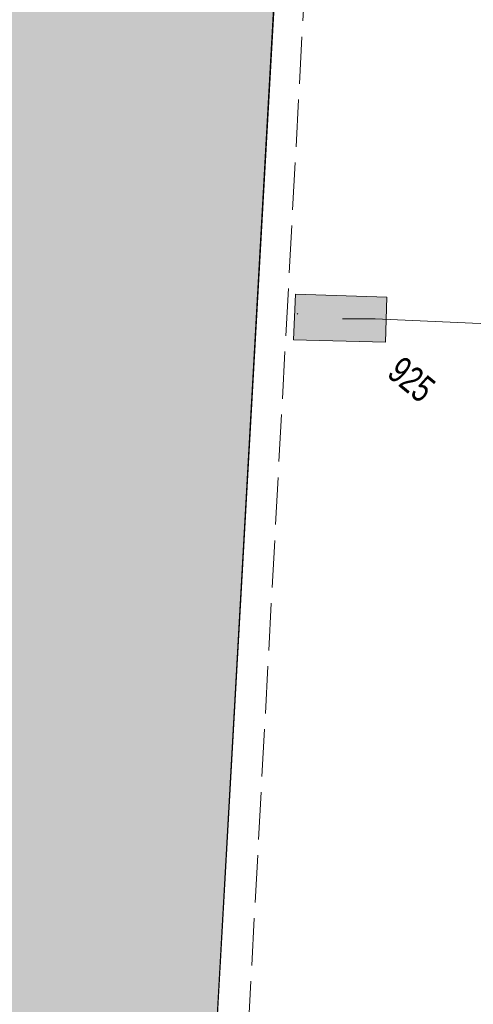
# Model space of a CAD drawing. Header units: metres. Extents: x -740 to 758, y -633 to 854.
# Tile 818 of 1056: x 103 to 115, y 174 to 200. Entities that reach past the tile are written whole.
import ezdxf

# ---------------------------------------------------------------- set-up
doc = ezdxf.new("R2010")
doc.units = ezdxf.units.M
doc.header["$MEASUREMENT"] = 0
doc.linetypes.add('1248_416', pattern=[1.664, 1.248, -0.416])
doc.layers.add('Grundkarte.LOVION', color=7, linetype='Continuous')
doc.layers.add('Telko.LOVION', color=7, linetype='Continuous')
doc.styles.add('ERSTELLTER_STIL_1', font='arial.ttf')

msp = doc.modelspace()

# ---------------------------------------------------------------- hatches: boundary and pattern name
at = {"layer": 'Grundkarte.LOVION', "linetype": 'Continuous', "lineweight": 18}
msp.add_hatch(color=254, dxfattribs=at).paths.add_polyline_path([(96.304, 168.477), (108.101, 167.827), (111.986, 237.22), (109.61, 237.342), (60.401, 177.468), (73.417, 166.771), (76.027, 169.095), (79.172, 165.649), (82.624, 168.735), (85.742, 165.257), (89.188, 168.402), (92.307, 164.923)])
at = {"layer": 'Telko.LOVION', "linetype": 'Continuous', "lineweight": 13}
msp.add_hatch(color=7, dxfattribs=at).paths.add_polyline_path([(110.43, 191.167), (112.859, 191.109), (112.891, 192.295), (110.475, 192.369)])
msp.add_hatch(color=7, dxfattribs=at).paths.add_polyline_path([(110.43, 191.167), (112.859, 191.109), (112.891, 192.295), (110.475, 192.369)])

# ---------------------------------------------------------------- linework, layer by layer
at = {"layer": 'Grundkarte.LOVION', "color": 8, "linetype": 'Continuous', "lineweight": 18}
for points in [[(112.198, 240.492), (106.52, 139.565)], [(106.52, 139.565), (112.198, 240.492)], [(109.61, 237.342), (111.986, 237.22), (108.101, 167.827), (96.304, 168.477), (92.307, 164.923), (89.188, 168.402), (85.742, 165.257), (82.624, 168.735), (79.172, 165.649), (76.027, 169.095), (73.417, 166.771)]]:
    msp.add_lwpolyline(points, dxfattribs=at)
at = {"layer": 'Grundkarte.LOVION', "color": 8, "linetype": '1248_416', "lineweight": 18}
msp.add_lwpolyline([(129.246, 197.027), (128.643, 185.352), (170.684, 183.108), (169.714, 165.221), (169.681, 164.656), (127.847, 166.891), (127.198, 155.094), (108.334, 156.382), (111.589, 216.492), (172.296, 213.176), (172.278, 212.761), (171.293, 194.724)], close=True, dxfattribs=at)
at = {"layer": 'Telko.LOVION', "color": 1, "linetype": 'Continuous', "lineweight": 18}
msp.add_lwpolyline([(109.95, 221.77), (110.44, 221.744), (112.602, 221.852), (113.449, 221.802), (114.298, 221.589), (128.226, 221.207), (128.983, 221.178), (129.188, 220.444), (128.988, 214.927), (128.985, 214.203), (128.913, 213.427), (127.205, 191.596), (127.173, 190.869), (126.426, 191.106), (112.578, 191.717), (111.721, 191.722)], dxfattribs=at)
at = {"layer": 'Telko.LOVION', "color": 7, "linetype": 'Continuous', "lineweight": 13}
msp.add_lwpolyline([(110.43, 191.167), (110.475, 192.369), (112.891, 192.295), (112.859, 191.109)], close=True, dxfattribs=at)
msp.add_lwpolyline([(110.43, 191.167), (110.475, 192.369), (112.891, 192.295), (112.859, 191.109)], close=True, dxfattribs=at)
msp.add_lwpolyline([(110.54, 191.858), (110.527, 191.842)], dxfattribs=at)

# ---------------------------------------------------------------- texts
at = {"layer": 'Telko.LOVION', "color": 7, "linetype": 'Continuous', "lineweight": 13, "insert": (112.856, 190.217), "char_height": 0.71141, "attachment_point": 7, "rotation": 320.5832, "style": 'ERSTELLTER_STIL_1'}
msp.add_mtext('{\\A1;\\W0.71560x;925}', dxfattribs=at)

doc.saveas('drawing.dxf')
